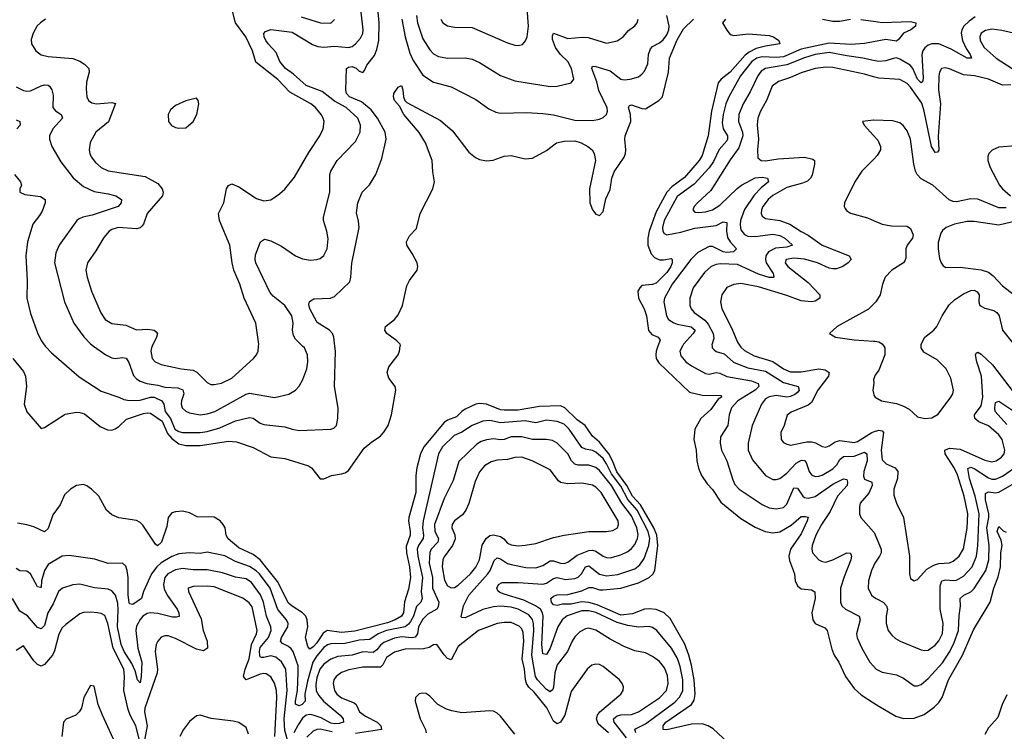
# Model space of a CAD drawing. Header units: inches. Extents: x 1694797 to 1849917, y 907313 to 1017959.
# Tile 515 of 656: x 1755169 to 1760740, y 1007819 to 1011847. Entities that reach past the tile are written whole.
import ezdxf

# ---------------------------------------------------------------- set-up
doc = ezdxf.new("R2010")
doc.units = ezdxf.units.IN
doc.header["$MEASUREMENT"] = 0
for name, color, linetype in [('B7050', 7, 'Continuous'), ('B7051', 7, 'Continuous'), ('B7060', 7, 'Continuous'), ('B7061', 7, 'Continuous')]:
    doc.layers.add(name, color=color, linetype=linetype)

msp = doc.modelspace()

# ---------------------------------------------------------------- linework, layer by layer
at = {"layer": 'B7050', "color": 5}
for points, elevation in [([(1755130.9, 1009930), (1755190, 1009855.8), (1755202, 1009830), (1755207.1, 1009770), (1755194.3, 1009670), (1755210, 1009627.9), (1755290, 1009532.4), (1755310, 1009538), (1755426.7, 1009613.4), (1755490, 1009625.5), (1755510, 1009624.6), (1755536.4, 1009616.4), (1755624, 1009544), (1755666.5, 1009526.5), (1755690, 1009524.6), (1755710, 1009530.9), (1755730, 1009543.9), (1755774, 1009586), (1755870, 1009617.2), (1755890, 1009621.8), (1755910, 1009619.3), (1755974.9, 1009574.9), (1756004.8, 1009504.8), (1756030, 1009476.7), (1756070, 1009446.6), (1756110, 1009437.8), (1756190, 1009437.5), (1756350, 1009460.6), (1756396.8, 1009456.8), (1756490, 1009425.7), (1756590, 1009372.6), (1756670, 1009363.7), (1756802.4, 1009322.4), (1756820.4, 1009310), (1756870, 1009248.2), (1756890, 1009248.9), (1756933.4, 1009266.6), (1756990, 1009276.8), (1757010, 1009283), (1757030, 1009296.1), (1757118.9, 1009421.1), (1757162, 1009458), (1757210, 1009489.6), (1757230, 1009511.8), (1757254, 1009550), (1757272.6, 1009610), (1757296.8, 1009750), (1757293.8, 1009770), (1757258.1, 1009818.1), (1757248, 1009850), (1757258.3, 1009881.7), (1757309.8, 1009950), (1757319.1, 1009970), (1757322.9, 1010000)], 620), ([(1755313.7, 1010000), (1755316.3, 1009996.3), (1755350, 1009960.5), (1755462.5, 1009862.5), (1755506.2, 1009826.2), (1755630, 1009743.6), (1755730, 1009711.4), (1755757.9, 1009697.9), (1755790, 1009690.8), (1755850, 1009693.7), (1755910, 1009710.1), (1755930, 1009709.7), (1755973.4, 1009690), (1755984.6, 1009670), (1755992.4, 1009630), (1756023.1, 1009590), (1756047.5, 1009530), (1756070, 1009515.3), (1756090, 1009510.6), (1756190, 1009510.1), (1756230, 1009515.2), (1756302.2, 1009537.8), (1756390, 1009575.8), (1756470, 1009595.1), (1756490, 1009591.7), (1756530, 1009563.8), (1756550, 1009555.4), (1756670, 1009542.5), (1756710.9, 1009529.1), (1756750, 1009522.6), (1756930, 1009528.8), (1756945.8, 1009534.2), (1756960.9, 1009550), (1756969.6, 1009590), (1756971.2, 1009648.8), (1756949.8, 1009770), (1756955.4, 1009970), (1756952.1, 1010000)], 640), ([(1755587.2, 1010000), (1755656.5, 1009950), (1755690, 1009933), (1755710, 1009929.3), (1755750, 1009934.7), (1755772.1, 1009932.1), (1755787.3, 1009907.3), (1755812.9, 1009832.9), (1755830, 1009813.4), (1755850, 1009800.8), (1755888, 1009788), (1755950, 1009779.2), (1755990, 1009767.5), (1756063.7, 1009763.7), (1756092.8, 1009752.8), (1756097.4, 1009730), (1756084.1, 1009690), (1756082.7, 1009670), (1756089.3, 1009650), (1756110, 1009631.1), (1756130, 1009622), (1756190, 1009611.4), (1756230, 1009615.4), (1756273.7, 1009630), (1756450, 1009726.9), (1756470, 1009733.5), (1756610, 1009708.5), (1756692.7, 1009727.3), (1756729.7, 1009750), (1756750, 1009773.1), (1756770.7, 1009810), (1756793.3, 1009870), (1756799.3, 1009910), (1756797.2, 1009950), (1756779.8, 1009990), (1756769.5, 1010000)], 660), ([(1755919.2, 1010000), (1755914.3, 1009990), (1755912, 1009970), (1755919, 1009930), (1755935.8, 1009910), (1755970, 1009894.7), (1756082.8, 1009870), (1756150, 1009863.5), (1756172.2, 1009852.2), (1756230, 1009792.6), (1756250, 1009782.4), (1756270, 1009781.6), (1756311.8, 1009790), (1756370, 1009818.8), (1756491.6, 1009928.4), (1756509.7, 1009950), (1756518.5, 1009970), (1756520.7, 1010000)], 680), ([(1758780.8, 1010000), (1758770.1, 1009970), (1758768.1, 1009950), (1758771.3, 1009930), (1758785.4, 1009905.4), (1758959.4, 1009739.4), (1759030, 1009721.9), (1759139.1, 1009719.1), (1759140.7, 1009710), (1759121.2, 1009698.8), (1759079, 1009641), (1759024.1, 1009590), (1758988.7, 1009530), (1758983.7, 1009470), (1758996.4, 1009410), (1759000.5, 1009350), (1759009.4, 1009309.4), (1759026.9, 1009266.9), (1759059.2, 1009219.2), (1759090, 1009188.1), (1759136.9, 1009116.9), (1759250, 1009023.5), (1759330, 1008974.8), (1759386.4, 1008950), (1759430, 1008943.1), (1759470, 1008948.6), (1759533.8, 1008986.2), (1759590, 1009034.8), (1759615.9, 1009035.9), (1759631, 1009031), (1759625.4, 1009010), (1759590, 1008936.2), (1759530.1, 1008850), (1759521.4, 1008810), (1759525.2, 1008785.2), (1759553.2, 1008710), (1759557.5, 1008670), (1759570, 1008642.6), (1759590, 1008624.7), (1759650, 1008620.8), (1759669, 1008609), (1759670.8, 1008570), (1759650.9, 1008490), (1759656.6, 1008450), (1759670, 1008429.3), (1759725.1, 1008405.1), (1759738.2, 1008390), (1759764.7, 1008284.7), (1759777.8, 1008250), (1759803.8, 1008210), (1759842.3, 1008130), (1759890, 1008062.2), (1759930, 1008026.2), (1760000, 1007981.1)], 620), ([(1758919.4, 1010000), (1758904.8, 1009970), (1758910, 1009944.2), (1758938.2, 1009910), (1758970, 1009887.5), (1759050, 1009843.7), (1759070, 1009841.1), (1759110, 1009850.7), (1759130, 1009846.9), (1759170, 1009827.3), (1759310, 1009802.4), (1759347.2, 1009787.2), (1759351, 1009770), (1759330.8, 1009750), (1759231.8, 1009690), (1759197, 1009650), (1759183, 1009610), (1759176.1, 1009550), (1759133.8, 1009486.2), (1759131.8, 1009450), (1759140.5, 1009410), (1759170.1, 1009350.1), (1759203.3, 1009243.3), (1759216.2, 1009216.2), (1759240.9, 1009190), (1759370, 1009102.9), (1759410, 1009084.3), (1759450, 1009078.3), (1759490, 1009086.3), (1759510, 1009104.7), (1759550, 1009196.5), (1759570, 1009194.7), (1759599.5, 1009150), (1759610, 1009141.7), (1759630, 1009137.9), (1759670, 1009148.8), (1759770, 1009218.9), (1759830, 1009247.8), (1759850, 1009244.4), (1759853.9, 1009230), (1759850.8, 1009210), (1759796.5, 1009150), (1759755.8, 1009064.2), (1759706.4, 1008990), (1759673.5, 1008930), (1759653.9, 1008870), (1759650.9, 1008850), (1759654.3, 1008830), (1759691.3, 1008790), (1759710, 1008779.5), (1759730, 1008775.6), (1759770, 1008789), (1759849.6, 1008830), (1759870, 1008827.7), (1759875.4, 1008810), (1759872.2, 1008790), (1759834, 1008694), (1759814, 1008630), (1759812.9, 1008550), (1759821.2, 1008530), (1759842.3, 1008510), (1759919.6, 1008470), (1759925.4, 1008450), (1759903.2, 1008370), (1759907.7, 1008347.7), (1759933.6, 1008290), (1759978.6, 1008210), (1760000, 1008187)], 640), ([(1759086.8, 1010000), (1759088.1, 1009990), (1759098, 1009978), (1759109.6, 1009969.6), (1759155.4, 1009955.4), (1759208.9, 1009908.9), (1759230, 1009898.3), (1759290, 1009876.3), (1759390, 1009857.3), (1759490, 1009793.8), (1759574, 1009770), (1759579.7, 1009750), (1759570, 1009737.2), (1759555.3, 1009724.7), (1759530, 1009713.7), (1759510, 1009711.4), (1759450, 1009719), (1759410, 1009711.7), (1759390, 1009700.5), (1759365.6, 1009670), (1759312.9, 1009550), (1759290.2, 1009450), (1759291.9, 1009410), (1759315.7, 1009355.7), (1759390, 1009266.2), (1759430, 1009245.2), (1759450, 1009243.5), (1759470, 1009249.3), (1759510, 1009279.8), (1759562.3, 1009337.7), (1759593.1, 1009353.1), (1759610, 1009351.9), (1759619.9, 1009339.9), (1759636.8, 1009290), (1759650, 1009270.2), (1759670, 1009261.7), (1759690, 1009262.4), (1759710, 1009269), (1759770, 1009304), (1759792.9, 1009327.1), (1759810, 1009357.1), (1759830, 1009374.8), (1759890, 1009375.9), (1759950, 1009398.3), (1759963.2, 1009390), (1759963.8, 1009350), (1759946.2, 1009290), (1759944, 1009264), (1759950, 1009247), (1759990.1, 1009230.1), (1759992.3, 1009210), (1759973.5, 1009166.5), (1759925.2, 1009110), (1759920.3, 1009090), (1759920.4, 1009050), (1759929, 1009029), (1760000, 1008948.9)], 660), ([(1759245, 1010000), (1759250, 1009992.7), (1759270, 1009975.1), (1759324.8, 1009944.8), (1759430, 1009912.8), (1759490, 1009871), (1759530, 1009853.8), (1759590, 1009854.1), (1759690, 1009871), (1759725.8, 1009865.8), (1759749.4, 1009850), (1759745.2, 1009830), (1759685.5, 1009750), (1759650, 1009680.5), (1759630, 1009664.8), (1759534, 1009626), (1759511.5, 1009608.5), (1759494.2, 1009550), (1759476.2, 1009510), (1759478.3, 1009470), (1759490, 1009454), (1759510, 1009443.6), (1759530, 1009439.7), (1759622.8, 1009457.2), (1759650, 1009458), (1759672.2, 1009452.2), (1759710, 1009430.8), (1759730, 1009427.2), (1759750, 1009435), (1759782.4, 1009457.6), (1759810, 1009464.8), (1759890, 1009454.8), (1759910, 1009459.2), (1759990, 1009510.8), (1760000, 1009514.2)], 680), ([(1760000, 1009776.3), (1759995.5, 1009750), (1760000, 1009732.3)], 720), ([(1759175.2, 1007755.2), (1759092.8, 1007832.8), (1759063.9, 1007850), (1759030, 1007860.8), (1758970, 1007859.7), (1758830, 1007827.9), (1758809.8, 1007830), (1758809.3, 1007850), (1758825.4, 1007870), (1758970.4, 1007970), (1758985.5, 1007994.5), (1758990.3, 1008029.7), (1758984.9, 1008110), (1758970, 1008192.8), (1758955.6, 1008250), (1758933.1, 1008313.1), (1758850, 1008457.5), (1758816.5, 1008490), (1758770, 1008508.2), (1758730, 1008512.9), (1758703.5, 1008510), (1758636.1, 1008483.9), (1758570, 1008477.4), (1758435.9, 1008535.9), (1758390, 1008548.4), (1758348.8, 1008551.2), (1758290, 1008539.3), (1758241, 1008539), (1758210, 1008532), (1758190, 1008535.5), (1758177.8, 1008550), (1758174.4, 1008570), (1758190, 1008584.3), (1758210, 1008592), (1758270, 1008593.1), (1758350, 1008614.2), (1758390, 1008633.4), (1758410, 1008633.3), (1758450, 1008620.1), (1758470, 1008619.3), (1758570, 1008630.1), (1758670, 1008658.8), (1758730.9, 1008689.1), (1758752, 1008708), (1758762.3, 1008730), (1758780.8, 1008870), (1758774, 1008930), (1758757.8, 1008970), (1758681.4, 1009101.4), (1758637.1, 1009150), (1758604.7, 1009210), (1758548, 1009288), (1758524, 1009350), (1758502, 1009390), (1758450, 1009455), (1758410.4, 1009490), (1758367.9, 1009550), (1758322.8, 1009582.8), (1758254.3, 1009650), (1758230, 1009662.1), (1758110, 1009656.9), (1757990, 1009636.9), (1757910, 1009636.7), (1757890, 1009639.7), (1757810, 1009671.7), (1757770, 1009674.8), (1757750, 1009670.3), (1757690, 1009642.5), (1757670.7, 1009629.3), (1757641.2, 1009598.8), (1757590, 1009579.8), (1757570, 1009567.5), (1757455.9, 1009430), (1757436.8, 1009390), (1757416.3, 1009310), (1757410, 1009268), (1757410.5, 1009170), (1757371, 1009029), (1757369.1, 1009010), (1757379, 1008950), (1757377.9, 1008930), (1757355.5, 1008864.5), (1757358.1, 1008830), (1757375.3, 1008750), (1757380.1, 1008690), (1757370, 1008623), (1757347.3, 1008552.7), (1757340.1, 1008490), (1757330, 1008471.3), (1757293, 1008450), (1757250, 1008434), (1757066, 1008386), (1756990, 1008378.6), (1756909.8, 1008390.2), (1756885.5, 1008374.5), (1756850, 1008319.7), (1756830, 1008296.4), (1756810, 1008283.2), (1756798.9, 1008298.9), (1756786.6, 1008350), (1756799.3, 1008410), (1756795.4, 1008450), (1756787.3, 1008470), (1756769.2, 1008490), (1756710, 1008526.9), (1756690, 1008545), (1756627.7, 1008667.7), (1756530, 1008789.5), (1756490, 1008820.3), (1756410, 1008857.3), (1756347.9, 1008907.9), (1756337, 1008930), (1756331.7, 1008970), (1756320.3, 1008990), (1756303.1, 1009010), (1756270, 1009030.5), (1756173.6, 1009033.6), (1756130, 1009056.5), (1756090, 1009065.7), (1756050, 1009062.3), (1756030, 1009055), (1756009.1, 1009030), (1756001, 1008979), (1755971.8, 1008890), (1755948.4, 1008868.4), (1755937.7, 1008877.7), (1755866.5, 1008986.5), (1755850, 1009001.8), (1755830, 1009011.9), (1755730, 1009027.1), (1755690, 1009043.5), (1755660.3, 1009070), (1755617.3, 1009150), (1755575.6, 1009190), (1755550, 1009207.9), (1755530, 1009215.3), (1755490.7, 1009210.7), (1755457, 1009190), (1755423, 1009157), (1755398.7, 1009101.3), (1755355.8, 1009044.2), (1755330, 1008968), (1755310, 1008948.4), (1755250, 1008975.7), (1755210, 1008988.6), (1755157.7, 1008997.7)], 620), ([(1758654.7, 1007810), (1758649.2, 1007830.8), (1758710, 1007860.7), (1758875.4, 1007984.6), (1758905.1, 1008014.9), (1758920.7, 1008050), (1758921, 1008110), (1758905.7, 1008185.7), (1758891.1, 1008231.1), (1758858, 1008290), (1758774.8, 1008390), (1758750, 1008406.3), (1758730, 1008411.7), (1758670, 1008408.6), (1758610, 1008418.5), (1758550, 1008435.1), (1758430, 1008492.2), (1758390, 1008501.3), (1758350, 1008500.8), (1758267.2, 1008472.8), (1758237.7, 1008450), (1758214.2, 1008410), (1758170, 1008289.8), (1758150, 1008254.7), (1758130, 1008257.4), (1758122.7, 1008310), (1758131.1, 1008470), (1758127.1, 1008490), (1758115.8, 1008510), (1758088, 1008530), (1758021.4, 1008561.4), (1757910, 1008596.3), (1757885.6, 1008605.6), (1757875, 1008615), (1757869, 1008630), (1757877.7, 1008650), (1757898.7, 1008661.3), (1757990, 1008660.8), (1758128.7, 1008651.3), (1758150, 1008656.8), (1758190, 1008684.8), (1758210, 1008689.1), (1758257.8, 1008677.8), (1758310, 1008683.9), (1758330, 1008692.5), (1758347.5, 1008710), (1758370, 1008749.3), (1758390, 1008756.2), (1758450, 1008708.7), (1758490, 1008698.5), (1758552.9, 1008707.1), (1758650, 1008739.6), (1758678.5, 1008761.5), (1758702.2, 1008797.8), (1758729.3, 1008870), (1758734.8, 1008910), (1758726, 1008950), (1758662, 1009070), (1758610.8, 1009130.8), (1758570, 1009207.2), (1758517.1, 1009277.1), (1758490, 1009334), (1758470, 1009363.5), (1758430, 1009398.4), (1758410, 1009407.9), (1758370, 1009415.9), (1758350, 1009426.2), (1758277.9, 1009530), (1758250, 1009557.8), (1758210, 1009572.6), (1758150, 1009580.4), (1758090, 1009565), (1758030, 1009575.6), (1757890, 1009564.7), (1757830, 1009578.1), (1757790, 1009574.6), (1757730, 1009551), (1757670, 1009512.8), (1757626.8, 1009493.2), (1757562.4, 1009430), (1757539.6, 1009390), (1757451.5, 1009010), (1757447.4, 1008970), (1757454.1, 1008930), (1757452.5, 1008910), (1757424.9, 1008870), (1757418.7, 1008850), (1757421.9, 1008810), (1757448.6, 1008690), (1757440.6, 1008610), (1757446.5, 1008570), (1757438.8, 1008550), (1757414.8, 1008525.2), (1757396.6, 1008470), (1757379.7, 1008440.3), (1757370, 1008425.4), (1757350, 1008410.3), (1757244.2, 1008390), (1757196.8, 1008370), (1757150, 1008338.7), (1757090, 1008335.3), (1757010, 1008315.5), (1756930, 1008315.1), (1756910, 1008309.1), (1756890, 1008293.8), (1756850, 1008245.8), (1756827.7, 1008210), (1756797, 1008103), (1756783.3, 1008030), (1756784.8, 1007990), (1756767.7, 1007970), (1756750, 1007962.9), (1756730, 1007973.2), (1756728.8, 1007990), (1756740.9, 1008050), (1756745.7, 1008150), (1756743.9, 1008190), (1756736.3, 1008216.3), (1756716.4, 1008270), (1756705.8, 1008285.8), (1756690, 1008298.6), (1756655.3, 1008315.3), (1756645.3, 1008330), (1756650.9, 1008350), (1756686.4, 1008410), (1756687.9, 1008430), (1756678.5, 1008450), (1756629.2, 1008509.2), (1756586.4, 1008630), (1756526.6, 1008710), (1756507.7, 1008727.7), (1756470, 1008751.8), (1756390, 1008780.7), (1756330, 1008811.8), (1756230, 1008832.6), (1756190, 1008825.7), (1756128.7, 1008828.7), (1756070, 1008822.9), (1756030, 1008808.5), (1755970, 1008772.8), (1755945.3, 1008750), (1755915.9, 1008710), (1755868.9, 1008610), (1755859.2, 1008570), (1755810, 1008536.8), (1755790, 1008540.5), (1755787.9, 1008548), (1755783.4, 1008590), (1755783.4, 1008690), (1755778, 1008730), (1755770, 1008753.6), (1755750, 1008771.1), (1755670, 1008769.8), (1755594.1, 1008794.1), (1755450, 1008814.4), (1755410.2, 1008809.8), (1755330, 1008763.1), (1755310, 1008729.7), (1755292.3, 1008670), (1755290, 1008634), (1755286, 1008634), (1755270, 1008637.6), (1755230, 1008711.1), (1755210, 1008726.3), (1755170, 1008727.2), (1755150, 1008740.4)], 640), ([(1758601.9, 1007781.9), (1758533.4, 1007870), (1758529.9, 1007890), (1758550, 1007906.6), (1758570, 1007912.8), (1758630, 1007914.3), (1758670, 1007928.6), (1758790, 1008009.1), (1758828.1, 1008050), (1758839.2, 1008090), (1758835.4, 1008135.4), (1758818.5, 1008178.5), (1758790, 1008213.7), (1758750, 1008242.3), (1758710, 1008262.5), (1758650, 1008274.6), (1758590, 1008298.6), (1758510, 1008340.6), (1758430, 1008391.3), (1758390, 1008402.6), (1758370, 1008399.4), (1758338, 1008382), (1758310, 1008354.7), (1758294.5, 1008330), (1758268.8, 1008270), (1758210, 1008194.8), (1758196.2, 1008150), (1758190, 1008069.5), (1758185.1, 1008054.9), (1758170, 1008042.2), (1758150, 1008056.1), (1758099.9, 1008110), (1758087.4, 1008130), (1758066.6, 1008250), (1758077.7, 1008390), (1758076.4, 1008430), (1758070, 1008452.1), (1758050, 1008477.8), (1757990, 1008511.3), (1757950, 1008522.2), (1757890, 1008528.4), (1757850, 1008524.2), (1757790, 1008508.7), (1757690, 1008460.7), (1757670, 1008462.9), (1757667.7, 1008467.7), (1757679.9, 1008530), (1757709.9, 1008590), (1757818.7, 1008710), (1757832, 1008730), (1757853.9, 1008786.1), (1757870, 1008801.8), (1757890, 1008795.7), (1757929.7, 1008769.7), (1757950, 1008762.8), (1758033.9, 1008746.1), (1758090, 1008745.1), (1758130, 1008758.1), (1758170, 1008783.3), (1758190, 1008785), (1758230, 1008770.1), (1758250.8, 1008769.2), (1758270, 1008776.3), (1758324.2, 1008815.8), (1758390, 1008842.2), (1758410, 1008845), (1758430, 1008839.2), (1758470, 1008810.8), (1758490, 1008802.8), (1758510, 1008801.1), (1758570, 1008817.6), (1758610, 1008837.7), (1758630, 1008853.2), (1758650, 1008877.1), (1758665.6, 1008910), (1758667.7, 1008932.3), (1758660.8, 1008970), (1758630, 1009038.8), (1758575.7, 1009110), (1758518.1, 1009210), (1758450, 1009294.5), (1758430, 1009311.8), (1758390, 1009325.4), (1758330, 1009325.5), (1758310, 1009332.1), (1758290.8, 1009350.8), (1758269.9, 1009390), (1758210, 1009449.8), (1758184.4, 1009464.4), (1758150.4, 1009470.4), (1758070, 1009470.9), (1758010, 1009486.4), (1757950, 1009486.4), (1757910, 1009470.4), (1757890, 1009468.1), (1757850, 1009474.6), (1757810, 1009469.9), (1757780.6, 1009459.4), (1757756.2, 1009443.8), (1757654.6, 1009345.4), (1757621.6, 1009238.4), (1757570, 1009136.8), (1757515.3, 1008990), (1757517.2, 1008950), (1757538.6, 1008910), (1757534.6, 1008890), (1757497.4, 1008850), (1757489.2, 1008830.8), (1757486.5, 1008770), (1757504.4, 1008690), (1757505.6, 1008630), (1757540.3, 1008550), (1757537.2, 1008522.8), (1757528.8, 1008510), (1757477.8, 1008482.2), (1757450, 1008454.7), (1757426.6, 1008410), (1757420.5, 1008370), (1757407.7, 1008352.3), (1757390, 1008349), (1757330, 1008353.9), (1757290, 1008346), (1757230, 1008322.6), (1757210, 1008306.4), (1757190, 1008279.4), (1757170, 1008265.3), (1757110, 1008268.6), (1757050, 1008250.7), (1756970, 1008242.3), (1756930, 1008227), (1756890, 1008198.7), (1756867.7, 1008170), (1756850, 1008121), (1756843.9, 1008083.9), (1756847.6, 1008047.6), (1756861.1, 1008021.1), (1756888.7, 1007990), (1756982.6, 1007910), (1756999.5, 1007890), (1757001.3, 1007870), (1756977.6, 1007862.4), (1756950, 1007860.5), (1756930, 1007865.5), (1756874.7, 1007894.7), (1756830, 1007911.3), (1756810, 1007914.9), (1756790, 1007911.4), (1756770, 1007892.9), (1756744.4, 1007855.6), (1756719.9, 1007810)], 660), ([(1756690.3, 1007749.7), (1756670, 1007823.7), (1756666.4, 1007890), (1756683.3, 1008050), (1756675.2, 1008170), (1756650, 1008213.3), (1756619.2, 1008239.2), (1756590, 1008247.1), (1756550, 1008236.2), (1756536.9, 1008236.9), (1756530, 1008239.8), (1756527.3, 1008247.3), (1756525.4, 1008270), (1756530, 1008294.1), (1756577.8, 1008350), (1756592.9, 1008390), (1756590.8, 1008410), (1756565.8, 1008470), (1756549.6, 1008550), (1756530.9, 1008590.9), (1756481.2, 1008661.2), (1756450, 1008682.8), (1756390, 1008691.9), (1756316.5, 1008716.4), (1756230, 1008732.9), (1756150, 1008733.7), (1756090, 1008740.5), (1756050, 1008733.3), (1756007.8, 1008710), (1755990.8, 1008689.2), (1755982.7, 1008650), (1755986.4, 1008626.4), (1756003.1, 1008590), (1756060.8, 1008510), (1756069.3, 1008490), (1756070.8, 1008469.2), (1756055.7, 1008464.3), (1756034.5, 1008465.5), (1755950, 1008486.8), (1755908.2, 1008490), (1755890, 1008485.3), (1755865.5, 1008470), (1755850, 1008452.2), (1755830, 1008414.2), (1755826, 1008390), (1755838.1, 1008290), (1755860.8, 1008210), (1755856.6, 1008130), (1755850, 1008093.6), (1755836.3, 1008110), (1755821.8, 1008161.8), (1755803.2, 1008203.2), (1755760.2, 1008270), (1755742.8, 1008310), (1755722.6, 1008410), (1755726.9, 1008506.9), (1755723.9, 1008543.9), (1755710.6, 1008590.6), (1755690, 1008614.2), (1755670, 1008624.5), (1755591.9, 1008631.9), (1755510, 1008652.3), (1755470, 1008649), (1755411.5, 1008628.5), (1755389.4, 1008610), (1755358.7, 1008541.3), (1755329.2, 1008490), (1755310, 1008417.2), (1755290, 1008399.8), (1755270, 1008407.5), (1755213.2, 1008473.2), (1755170, 1008498.7), (1755128.7, 1008570)], 660), ([(1760000, 1008753.2), (1759989.3, 1008730), (1759971, 1008670), (1759970.2, 1008630), (1759989.2, 1008589.2), (1760000, 1008581.1)], 660), ([(1756612.1, 1007790), (1756625, 1008010), (1756621.9, 1008050), (1756610, 1008090.9), (1756590, 1008127.2), (1756564.5, 1008144.5), (1756550, 1008146.6), (1756530, 1008141.8), (1756451.2, 1008111.2), (1756435.8, 1008130), (1756445.4, 1008170), (1756468.4, 1008230), (1756480.2, 1008310), (1756509.5, 1008370), (1756513.1, 1008390), (1756484.1, 1008524.1), (1756467.2, 1008547.2), (1756432, 1008572), (1756270, 1008637.2), (1756230, 1008641.6), (1756150, 1008638.9), (1756122.4, 1008630), (1756123.6, 1008610), (1756195.9, 1008455.9), (1756207.8, 1008390), (1756230.7, 1008330), (1756231, 1008290), (1756210, 1008275.5), (1756170, 1008283.2), (1756050, 1008344.5), (1756010, 1008359.4), (1755990, 1008359.3), (1755970, 1008352.2), (1755950.2, 1008329.8), (1755942, 1008310), (1755936.1, 1008270), (1755948.4, 1008170), (1755946.6, 1008150), (1755877.2, 1007950), (1755875.7, 1007930), (1755889.6, 1007850), (1755870, 1007739.5)], 680), ([(1755850, 1007754.7), (1755826, 1007850), (1755793.8, 1007910), (1755782.3, 1007942.3), (1755759.2, 1008050), (1755763.1, 1008130), (1755757.5, 1008170), (1755697.5, 1008290), (1755668.5, 1008428.5), (1755650, 1008474.6), (1755630, 1008485.9), (1755610, 1008489.9), (1755570, 1008493.9), (1755530, 1008491.6), (1755510, 1008483.5), (1755430, 1008423.8), (1755410, 1008404.2), (1755390.9, 1008369.1), (1755365.9, 1008274.1), (1755354.4, 1008250), (1755310, 1008196.4), (1755290, 1008187.4), (1755270, 1008197.2), (1755250, 1008218.5), (1755190, 1008302.6), (1755150, 1008276.9)], 680), ([(1758499.9, 1007810), (1758441.4, 1007861.4), (1758432, 1007890), (1758437.7, 1007910), (1758451.5, 1007928.5), (1758569.6, 1008030), (1758584.2, 1008050), (1758585.6, 1008070), (1758578.7, 1008090), (1758562.4, 1008110), (1758470, 1008186), (1758450, 1008196.4), (1758430, 1008198.7), (1758407.3, 1008192.7), (1758380.9, 1008170), (1758290, 1008043.6), (1758252.8, 1007910), (1758230, 1007871.5), (1758210, 1007860.6), (1758190, 1007876.5), (1758151.1, 1007951.1), (1758081, 1008041), (1758049.3, 1008069.3), (1758036.6, 1008090), (1758030.8, 1008110), (1758026.3, 1008170), (1758012.9, 1008230), (1758022.2, 1008330), (1758017.8, 1008377.8), (1758010, 1008398.6), (1757994.8, 1008414.8), (1757950, 1008435.2), (1757910, 1008435.8), (1757871.1, 1008428.9), (1757765.2, 1008390), (1757650, 1008299.2), (1757610, 1008223.1), (1757590, 1008231.6), (1757570, 1008251.5), (1757530, 1008309.7), (1757510, 1008307.8), (1757486, 1008294), (1757454.2, 1008285.9), (1757350, 1008283.8), (1757290, 1008267), (1757244, 1008236), (1757223.9, 1008196.1), (1757210, 1008182.4), (1757110, 1008183.1), (1757032.2, 1008167.8), (1756990, 1008152.7), (1756959.7, 1008130), (1756947.5, 1008110), (1756942.1, 1008090), (1756950, 1008050.4), (1756964.2, 1008030), (1756990, 1008007.8), (1757060.8, 1007980.8), (1757072.8, 1007970), (1757092.4, 1007930), (1757125, 1007905), (1757190.9, 1007870), (1757211.9, 1007850), (1757217, 1007830), (1757070, 1007807.2)], 680), ([(1755710, 1007754.7), (1755637, 1007910), (1755614, 1007970), (1755590, 1008074), (1755570, 1008079), (1755532, 1008010), (1755518.5, 1007950), (1755505.5, 1007930), (1755487.2, 1007910), (1755432.8, 1007887.2), (1755417.7, 1007870), (1755407.3, 1007790)], 720), ([(1757970, 1007802), (1757890, 1007905.4), (1757870, 1007922.2), (1757850, 1007932.2), (1757830, 1007934.5), (1757670, 1007924.3), (1757614.7, 1007934.7), (1757584.6, 1007944.6), (1757535.8, 1007970), (1757490, 1008018.9), (1757470, 1008033.1), (1757450, 1008035.6), (1757430, 1008031.1), (1757408.9, 1008010), (1757406, 1007990), (1757435.2, 1007890), (1757466.2, 1007830), (1757469.4, 1007810)], 720), ([(1756463, 1007803), (1756450, 1007841.6), (1756410, 1007868.2), (1756377, 1007877), (1756251.7, 1007891.7), (1756190, 1007911.2), (1756170, 1007906.6), (1756130, 1007874.3), (1756095.6, 1007830), (1756074.4, 1007790)], 720), ([(1756936.7, 1007816.7), (1756870, 1007831.9), (1756850, 1007829.9), (1756830, 1007820.5), (1756794.6, 1007785.4)], 680)]:
    msp.add_lwpolyline(points, dxfattribs=dict(at, elevation=elevation))
at = {"layer": 'B7050', "color": 5, "elevation": 680}
msp.add_lwpolyline([(1758011, 1009371), (1757970, 1009369.2), (1757930, 1009357.3), (1757870, 1009353), (1757836, 1009344), (1757798.5, 1009321.5), (1757771.5, 1009288.5), (1757746.9, 1009233.1), (1757710, 1009109.5), (1757693.2, 1009070), (1757674.9, 1009045.1), (1757630, 1009009.7), (1757615.8, 1008990), (1757614.2, 1008970), (1757632.1, 1008932.1), (1757632.9, 1008907.1), (1757618.9, 1008870), (1757570, 1008807.1), (1757563.4, 1008790), (1757560.3, 1008750), (1757573.7, 1008673.7), (1757590, 1008642.7), (1757610, 1008631.8), (1757630, 1008633.7), (1757650, 1008645.5), (1757719.9, 1008710), (1757750, 1008748.6), (1757769.9, 1008790), (1757786.4, 1008873.6), (1757809.2, 1008910.8), (1757830, 1008926.8), (1757850, 1008930.6), (1757890, 1008922), (1757909.3, 1008909.3), (1757930, 1008884.3), (1757950, 1008873.7), (1757990, 1008869.5), (1758030, 1008872.8), (1758090, 1008882.4), (1758190, 1008915.9), (1758250, 1008929.4), (1758390, 1008950.1), (1758490, 1008950.2), (1758524.8, 1008955.2), (1758550.8, 1008970), (1758557.3, 1008990), (1758554.5, 1009010), (1758459.6, 1009170), (1758430, 1009201.5), (1758410, 1009212.3), (1758350, 1009224.1), (1758270, 1009220.5), (1758230, 1009228.2), (1758217.6, 1009237.6), (1758170, 1009298.4), (1758069.6, 1009350)], close=True, dxfattribs=at)
at = {"layer": 'B7051', "color": 5}
for points, elevation in [([(1756520.7, 1010000), (1756521.4, 1010010), (1756506, 1010130), (1756439.7, 1010270), (1756415.5, 1010350), (1756381.6, 1010430), (1756371.7, 1010470), (1756358.3, 1010570), (1756299.4, 1010710), (1756293.8, 1010750), (1756324.1, 1010810), (1756339.8, 1010890), (1756350, 1010908.2), (1756370, 1010918), (1756410, 1010901.3), (1756510, 1010835.8), (1756550, 1010820.9), (1756590, 1010827.2), (1756639.2, 1010860.8), (1756670, 1010888.7), (1756724, 1010956), (1756805.1, 1011094.9), (1756867.8, 1011190), (1756886.4, 1011230), (1756892, 1011270), (1756886.4, 1011290), (1756875.8, 1011310), (1756842.4, 1011350), (1756816.4, 1011370), (1756697.6, 1011437.6), (1756630, 1011508.2), (1756506, 1011606), (1756486.7, 1011670), (1756448.9, 1011750), (1756390.4, 1011830), (1756369.9, 1011910)], 680), ([(1756769.5, 1010000), (1756730, 1010038.5), (1756718.7, 1010058.7), (1756713.7, 1010090), (1756717.4, 1010130), (1756708.1, 1010170), (1756669.9, 1010230), (1756602.6, 1010282.6), (1756584.9, 1010304.9), (1756505.3, 1010470), (1756501.4, 1010490), (1756504.2, 1010515.8), (1756531, 1010589), (1756555.1, 1010604.9), (1756590, 1010595.8), (1756650, 1010566), (1756730, 1010510.2), (1756770, 1010493.4), (1756813.7, 1010486.3), (1756850, 1010488.8), (1756870, 1010495.3), (1756890, 1010512.7), (1756908.5, 1010550), (1756914.1, 1010605.9), (1756907.6, 1010650), (1756888.7, 1010710), (1756887.8, 1010730), (1756924.4, 1010870), (1756924.6, 1010970), (1756928.9, 1010990), (1756965.3, 1011050), (1757070, 1011157.6), (1757095.7, 1011210), (1757098, 1011250), (1757082.2, 1011290), (1757016.3, 1011350), (1756950, 1011385.6), (1756880.4, 1011440.4), (1756790, 1011475.3), (1756717.9, 1011537.9), (1756673.6, 1011570), (1756640.2, 1011610), (1756621.2, 1011661.2), (1756574.5, 1011710), (1756561.7, 1011730), (1756552.9, 1011750), (1756551.2, 1011768.8), (1756559.7, 1011780.3), (1756590, 1011792.2), (1756710, 1011776.2), (1756826.8, 1011706.8), (1756856, 1011696), (1756890, 1011691), (1756950, 1011696.6), (1757030, 1011689.3), (1757050, 1011696.2), (1757069.9, 1011710.1), (1757098.1, 1011741.9), (1757110, 1011768.4), (1757111.9, 1011790), (1757101.4, 1011890)], 660), ([(1756952.1, 1010000), (1756946.6, 1010050), (1756938.2, 1010070), (1756922.2, 1010090), (1756852.6, 1010132.6), (1756810.7, 1010210), (1756804.6, 1010235.4), (1756808.3, 1010251.7), (1756833.1, 1010266.9), (1756928.5, 1010271.5), (1756950, 1010281.1), (1757037.2, 1010362.8), (1757043.5, 1010390), (1757049.2, 1010469.2), (1757090.8, 1010670), (1757087, 1010707), (1757074.5, 1010754.5), (1757082.4, 1010810), (1757106.3, 1010870), (1757148.3, 1010911.7), (1757185.1, 1010970), (1757217.8, 1011062.2), (1757242, 1011170), (1757236.5, 1011210), (1757194.5, 1011290), (1757157.7, 1011337.7), (1757102.6, 1011382.6), (1757034.9, 1011410), (1757018.1, 1011430), (1757014.6, 1011450), (1757018.5, 1011570), (1757030, 1011579.2), (1757050, 1011582.2), (1757072.8, 1011572.8), (1757090, 1011556.5), (1757111.5, 1011548.5), (1757120.6, 1011559.4), (1757132.7, 1011590), (1757175.8, 1011644.2), (1757190, 1011677.8), (1757202, 1011730), (1757202.5, 1011830), (1757197, 1011890)], 640), ([(1757551.7, 1011850), (1757563.6, 1011830), (1757590, 1011811.7), (1757630, 1011804.7), (1757730, 1011803.8), (1757930, 1011715.6), (1757970, 1011703.2), (1757990, 1011700.3), (1758013.4, 1011706.6), (1758031.8, 1011728.2), (1758040.4, 1011750), (1758047.4, 1011810), (1758041, 1011910)], 680), ([(1755314.4, 1011850), (1755286.4, 1011830), (1755268.4, 1011811.6), (1755244.9, 1011770), (1755234.9, 1011734.9), (1755236.9, 1011710), (1755260.3, 1011670), (1755290, 1011649), (1755330, 1011638), (1755470, 1011626.8), (1755510, 1011611.7), (1755535.8, 1011595.8), (1755559.6, 1011570), (1755562.7, 1011550), (1755546.8, 1011493.2), (1755545, 1011455), (1755548.2, 1011410), (1755558, 1011390), (1755577.1, 1011377.1), (1755604.7, 1011370), (1755690, 1011379.2), (1755711.8, 1011371.8), (1755671.2, 1011268.8), (1755600.7, 1011210), (1755567.4, 1011152.6), (1755562.7, 1011110), (1755566.2, 1011090), (1755574.3, 1011070), (1755598.4, 1011038.4), (1755630.5, 1011010.5), (1755670, 1010992.5), (1755879.6, 1010959.6), (1755950, 1010920.2), (1755974.8, 1010890), (1755980.5, 1010870), (1755976.3, 1010850), (1755890.1, 1010749.9), (1755869.4, 1010690.6), (1755861, 1010679), (1755850, 1010669), (1755830, 1010663.4), (1755726, 1010670), (1755690, 1010660.3), (1755674.6, 1010650), (1755645, 1010615), (1755600.6, 1010539.4), (1755552.7, 1010470), (1755543.6, 1010430), (1755550.2, 1010390), (1755574.9, 1010310), (1755627.6, 1010187.6), (1755653.7, 1010150), (1755690, 1010128.1), (1755770, 1010118), (1755830, 1010091.1), (1755895, 1010095), (1755929.4, 1010089.4), (1755940.6, 1010080.6), (1755948, 1010070), (1755943.8, 1010050), (1755919.2, 1010000)], 680), ([(1756762.4, 1011862.4), (1756871.3, 1011830), (1756930, 1011828.1), (1756950, 1011847.3)], 680), ([(1757322.9, 1010000), (1757323.3, 1010003.3), (1757322.4, 1010010), (1757303, 1010030), (1757247.3, 1010070), (1757235.1, 1010090), (1757239.7, 1010110), (1757290, 1010150.2), (1757310, 1010176.5), (1757334.5, 1010230), (1757359.8, 1010340.2), (1757374.1, 1010370), (1757417.5, 1010430), (1757421.6, 1010450), (1757417.4, 1010470), (1757390, 1010523.6), (1757359.6, 1010570), (1757357.6, 1010590), (1757375.4, 1010624.6), (1757415.1, 1010664.9), (1757434.6, 1010750), (1757507.7, 1010890), (1757516.5, 1010930), (1757506.1, 1010986.1), (1757503.1, 1011050), (1757466.2, 1011150), (1757430, 1011208.2), (1757342.5, 1011310), (1757317.3, 1011357.3), (1757289.8, 1011390), (1757283.5, 1011410), (1757285.6, 1011430), (1757310, 1011466), (1757330, 1011475.5), (1757337.6, 1011450), (1757340.7, 1011410), (1757349.2, 1011389.2), (1757358.9, 1011378.9), (1757550, 1011276.1), (1757618.6, 1011218.6), (1757710, 1011098), (1757747.6, 1011067.6), (1757770, 1011055.6), (1757810, 1011048.4), (1757848.1, 1011051.9), (1757910, 1011073.7), (1757950, 1011078.7), (1758030, 1011060.3), (1758070, 1011064.2), (1758150, 1011106), (1758206.3, 1011150), (1758250, 1011160.1), (1758310, 1011160.8), (1758346.7, 1011150), (1758384.6, 1011130), (1758407.6, 1011110), (1758419.1, 1011090), (1758427.1, 1011050), (1758394, 1010890), (1758395.8, 1010810), (1758410.5, 1010770), (1758430, 1010745.5), (1758450, 1010739.1), (1758470, 1010760.7), (1758486.3, 1010833.7), (1758510, 1010886), (1758520.5, 1010950), (1758533.3, 1010986.7), (1758590, 1011069.4), (1758597.1, 1011090), (1758599.7, 1011110), (1758592.6, 1011170), (1758595.4, 1011190), (1758626.7, 1011270), (1758624.5, 1011310), (1758614, 1011350), (1758619.1, 1011360.9), (1758630, 1011365.2), (1758690, 1011345.1), (1758710, 1011342.8), (1758785.9, 1011390), (1758807, 1011410), (1758840.1, 1011550), (1758846.8, 1011630), (1758890, 1011733.4), (1758925.4, 1011794.6), (1758981.4, 1011850)], 620), ([(1757330.7, 1011850.7), (1757351, 1011751), (1757377, 1011657), (1757395.8, 1011615.8), (1757450, 1011532.3), (1757510, 1011494), (1757610, 1011466.3), (1757750, 1011396), (1757823.1, 1011343.1), (1757862.8, 1011322.8), (1757890, 1011318.5), (1758037.7, 1011322.3), (1758130, 1011316.8), (1758190, 1011307.8), (1758310, 1011278.3), (1758410, 1011277.3), (1758450, 1011284.6), (1758470, 1011293.7), (1758488.7, 1011311.3), (1758494.8, 1011330), (1758492.7, 1011347.3), (1758445.5, 1011445.5), (1758435.2, 1011495.2), (1758407.1, 1011570), (1758410, 1011584), (1758430, 1011582.7), (1758510, 1011556.8), (1758570, 1011511.1), (1758590, 1011507), (1758624, 1011510), (1758670, 1011524.2), (1758690, 1011538.4), (1758704.2, 1011555.8), (1758723.3, 1011596.7), (1758727.7, 1011650), (1758737.7, 1011682.3), (1758750, 1011696.3), (1758790, 1011716.3), (1758810, 1011732.6), (1758830, 1011762.2), (1758841.3, 1011790), (1758844.1, 1011810), (1758831.2, 1011870)], 640), ([(1757413.5, 1011870), (1757420.9, 1011830), (1757450, 1011739.5), (1757490, 1011675.6), (1757510, 1011653.2), (1757539.6, 1011639.6), (1757590, 1011629.5), (1757690, 1011631.1), (1757730, 1011623.2), (1757770, 1011604.1), (1757890, 1011531.5), (1757970, 1011500.3), (1758170, 1011469.2), (1758210, 1011470.3), (1758290, 1011490.4), (1758305.4, 1011510), (1758291.3, 1011570), (1758271.4, 1011610), (1758229.2, 1011649.2), (1758201.4, 1011690), (1758184.4, 1011735.6), (1758183.7, 1011756.3), (1758189.7, 1011770), (1758270, 1011741), (1758350, 1011747.6), (1758386, 1011746), (1758490, 1011713.6), (1758550, 1011727.6), (1758584.2, 1011750), (1758614.5, 1011785.5), (1758650, 1011812.9), (1758662.2, 1011830), (1758668.8, 1011850)], 660), ([(1759163.1, 1011850), (1759146, 1011830), (1759170, 1011787.2), (1759190, 1011762.8), (1759210, 1011757.7), (1759293.2, 1011766.8), (1759410, 1011757.6), (1759433.7, 1011750), (1759464.9, 1011730), (1759471, 1011710), (1759390, 1011697.8), (1759336, 1011684), (1759295.8, 1011664.2), (1759274.3, 1011645.7), (1759190, 1011549.9), (1759137.4, 1011510), (1759120.7, 1011490), (1759082.7, 1011330), (1759064, 1011190), (1759030, 1011079.3), (1759013, 1011050), (1758930, 1010954.3), (1758858.5, 1010901.5), (1758831.6, 1010870), (1758770, 1010760.2), (1758730.1, 1010650), (1758722.5, 1010610), (1758723.3, 1010570), (1758741.7, 1010521.7), (1758760.3, 1010500.3), (1758788.6, 1010488.6), (1758812.3, 1010487.7), (1758855.6, 1010495.6), (1758860.5, 1010490), (1758860.2, 1010470), (1758854.1, 1010450), (1758830, 1010417), (1758770, 1010355.9), (1758750, 1010347.8), (1758690, 1010342.1), (1758677.5, 1010330), (1758666.7, 1010310), (1758670.7, 1010270), (1758702.4, 1010210), (1758716.4, 1010170), (1758727.2, 1010087.2), (1758746.1, 1010066.1), (1758782, 1010050), (1758792.3, 1010032.3), (1758780.8, 1010000)], 620), ([(1759710.9, 1011850.9), (1759770, 1011839.4), (1759810, 1011838.9), (1759870, 1011849.3)], 640), ([(1759929, 1011849), (1760000, 1011839)], 640), ([(1760000, 1011721.4), (1759950, 1011712.3), (1759872.5, 1011707.5), (1759750, 1011714.5), (1759590, 1011680.1), (1759490, 1011636.2), (1759450, 1011632.4), (1759370, 1011637.3), (1759340.9, 1011630), (1759311, 1011610), (1759248.4, 1011530), (1759181.6, 1011410), (1759164.6, 1011370), (1759148.9, 1011311.1), (1759143.8, 1011263.8), (1759149.6, 1011230), (1759173.3, 1011190), (1759174.4, 1011170), (1759170, 1011161.5), (1759126.8, 1011113.2), (1759095.7, 1011044.3), (1759071, 1011009), (1758984.7, 1010915.3), (1758890, 1010845.7), (1758815, 1010710), (1758806, 1010670), (1758807.3, 1010650), (1758816, 1010636), (1758830.1, 1010630.1), (1758910, 1010643.8), (1758990, 1010666.2), (1759110, 1010681.6), (1759150, 1010702), (1759170, 1010699.3), (1759168.7, 1010650), (1759173.7, 1010613.7), (1759188.8, 1010588.8), (1759225.2, 1010550), (1759207.2, 1010532.8), (1759170, 1010528.7), (1759150, 1010532.6), (1759090, 1010563.7), (1759070, 1010563.4), (1759006.1, 1010530), (1758966.4, 1010490), (1758860.4, 1010350), (1758818.3, 1010270), (1758814, 1010250), (1758828.8, 1010170), (1758841.1, 1010150), (1758870, 1010130.8), (1758890, 1010123.4), (1758968.3, 1010108.3), (1758990.2, 1010090), (1758979.8, 1010070), (1758924.2, 1010010), (1758919.4, 1010000)], 640), ([(1760000, 1011616.7), (1759940.5, 1011630), (1759850, 1011642), (1759750, 1011662.3), (1759670, 1011649.6), (1759610, 1011631.6), (1759510, 1011591.1), (1759390, 1011571.6), (1759364.5, 1011555.5), (1759344.8, 1011530), (1759302, 1011438), (1759262.3, 1011370), (1759238.5, 1011310), (1759235.9, 1011270), (1759259.1, 1011210), (1759260.9, 1011190), (1759239.1, 1011120.9), (1759190, 1011054.2), (1759078.9, 1010881.1), (1759003.6, 1010810), (1758985.5, 1010790), (1758977, 1010770), (1758990, 1010757), (1759010, 1010755.2), (1759050, 1010760.1), (1759090, 1010771.6), (1759130, 1010797.7), (1759228, 1010892), (1759252.9, 1010910), (1759330, 1010952.4), (1759370, 1010956.6), (1759400.5, 1010950), (1759406, 1010930), (1759364.5, 1010895.5), (1759325.8, 1010854.2), (1759270, 1010772.9), (1759248.5, 1010710), (1759245.5, 1010685.5), (1759250, 1010658), (1759270, 1010632.1), (1759290, 1010622.7), (1759330, 1010620.8), (1759430, 1010633.5), (1759470, 1010626), (1759497.6, 1010610), (1759542, 1010570), (1759510, 1010559.6), (1759445.3, 1010554.7), (1759406.9, 1010533.1), (1759390.9, 1010510), (1759388.3, 1010490), (1759393.7, 1010470), (1759432.5, 1010410), (1759436.5, 1010390), (1759432.7, 1010387.3), (1759410, 1010387), (1759350, 1010405.9), (1759230, 1010461.7), (1759134.4, 1010465.6), (1759110, 1010461.6), (1759081.7, 1010450), (1759044.6, 1010415.4), (1758980.2, 1010330), (1758960.5, 1010270), (1758961.2, 1010230), (1758968.7, 1010210), (1758985.4, 1010190), (1759046.4, 1010146.4), (1759064.3, 1010124.3), (1759093.4, 1010070), (1759096.9, 1010043.1), (1759086, 1010006), (1759086.8, 1010000)], 660), ([(1760000, 1011524.4), (1759950, 1011538.3), (1759770, 1011576.4), (1759730, 1011579.1), (1759670.4, 1011570), (1759590, 1011545.8), (1759530, 1011519.4), (1759462.6, 1011497.4), (1759427.5, 1011470), (1759393.8, 1011390), (1759360.5, 1011330), (1759346.5, 1011290), (1759342.7, 1011250), (1759350.1, 1011170), (1759343.7, 1011110), (1759345.8, 1011065.8), (1759364, 1011050), (1759390, 1011047.4), (1759461.4, 1011058.6), (1759610, 1011068.9), (1759656.9, 1011056.9), (1759666, 1011050), (1759666.7, 1011030), (1759652.4, 1010967.6), (1759643, 1010950), (1759626.2, 1010933.8), (1759598.7, 1010921.3), (1759510, 1010897.9), (1759430, 1010852), (1759404.6, 1010830), (1759374.4, 1010790), (1759366.7, 1010770), (1759365, 1010750), (1759370, 1010734.9), (1759390, 1010720.9), (1759470, 1010710.5), (1759526.8, 1010690), (1759590, 1010647.8), (1759630, 1010627.2), (1759710, 1010571.6), (1759862.6, 1010510), (1759874, 1010490), (1759857.3, 1010470), (1759825.8, 1010450), (1759790, 1010437.2), (1759770, 1010436.3), (1759750, 1010440.6), (1759682.9, 1010470), (1759610, 1010492.1), (1759550, 1010497.4), (1759506.5, 1010490), (1759500.5, 1010470), (1759515.1, 1010450), (1759630, 1010360.4), (1759697.2, 1010290), (1759696.3, 1010270), (1759670, 1010253.6), (1759649.5, 1010250.5), (1759590, 1010255.3), (1759510, 1010285.9), (1759350, 1010334.8), (1759250, 1010353.1), (1759210, 1010349), (1759170, 1010331.8), (1759142.9, 1010290), (1759134.5, 1010250), (1759142.5, 1010210), (1759198.7, 1010098.7), (1759230, 1010022), (1759245, 1010000)], 680), ([(1755150, 1011466.2), (1755190, 1011446.5), (1755210, 1011442), (1755230, 1011444.9), (1755290, 1011473.2), (1755310, 1011478), (1755330, 1011476), (1755337.6, 1011470), (1755351, 1011451), (1755359.3, 1011419.3), (1755356.5, 1011350), (1755371.6, 1011331.6), (1755403.7, 1011310), (1755412.2, 1011290), (1755357.5, 1011230), (1755338.6, 1011190), (1755337.3, 1011170), (1755350.2, 1011130.2), (1755402.9, 1011042.9), (1755471.4, 1010951.4), (1755530, 1010902.9), (1755590, 1010874.3), (1755670, 1010862), (1755713.4, 1010850), (1755744.9, 1010830), (1755744.2, 1010810), (1755726.4, 1010790), (1755579, 1010741), (1755527, 1010730), (1755502.8, 1010717.2), (1755493.4, 1010710), (1755392.7, 1010570), (1755373.1, 1010526.8), (1755365.3, 1010470), (1755422.7, 1010250), (1755476.3, 1010130), (1755531.6, 1010051.6), (1755570, 1010012.4), (1755587.2, 1010000)], 660), ([(1755150, 1011280.1), (1755170.8, 1011270), (1755172.1, 1011250), (1755152.9, 1011230)], 640), ([(1760000, 1011277.7), (1759938, 1011270), (1759947.3, 1011250), (1760000, 1011191.8)], 720), ([(1760000, 1011056.3), (1759934.2, 1010990), (1759894, 1010930), (1759835.2, 1010810), (1759834.3, 1010790), (1759838.9, 1010778.9), (1759847, 1010767), (1759870, 1010751.6), (1759965.7, 1010725.7), (1760000, 1010711)], 720), ([(1755140.2, 1010970), (1755173.7, 1010930), (1755179.1, 1010910), (1755170.8, 1010890), (1755170.7, 1010870), (1755197.4, 1010857.4), (1755286.8, 1010846.8), (1755312.9, 1010830), (1755312.4, 1010810), (1755296.9, 1010763.1), (1755282.1, 1010737.9), (1755243.2, 1010690), (1755213.7, 1010590), (1755203.8, 1010510), (1755211.4, 1010368.6), (1755208.9, 1010270), (1755230, 1010184), (1755270, 1010074), (1755291.4, 1010031.4), (1755313.7, 1010000)], 640), ([(1760000, 1010237), (1759971.1, 1010208.9), (1759794, 1010110), (1759750.7, 1010070), (1759784.7, 1010050), (1759890, 1010034.6), (1760000, 1010027.7)], 720)]:
    msp.add_lwpolyline(points, dxfattribs=dict(at, elevation=elevation))
at = {"layer": 'B7051', "color": 5, "elevation": 720}
msp.add_lwpolyline([(1756170, 1011402), (1756110, 1011387.6), (1756050, 1011360.5), (1756023.4, 1011336.6), (1756008.5, 1011310), (1756010.4, 1011270), (1756028.1, 1011248.1), (1756050, 1011236.4), (1756070, 1011232.2), (1756110, 1011235.8), (1756151.6, 1011270), (1756171.8, 1011310), (1756182.7, 1011370), (1756179, 1011390)], close=True, dxfattribs=at)
at = {"layer": 'B7060', "color": 5}
for points, elevation in [([(1760000, 1009732.3), (1760002.5, 1009722.5), (1760010.3, 1009710), (1760045.5, 1009690), (1760130, 1009673.9), (1760170, 1009659.8), (1760201.7, 1009641.7), (1760250, 1009598.6), (1760290, 1009589.3), (1760330, 1009593.7), (1760366.1, 1009613.9), (1760438.6, 1009710), (1760449, 1009730), (1760452.7, 1009750), (1760437.4, 1009817.4), (1760410.6, 1009870), (1760361.3, 1009921.3), (1760284.9, 1009964.9), (1760269.9, 1009989.9), (1760269.9, 1010000)], 720), ([(1760057.7, 1010000), (1760063.6, 1009990), (1760064, 1009950), (1760030, 1009862.9), (1760010, 1009835.6), (1760000.7, 1009810), (1760002.3, 1009790), (1760000, 1009776.3)], 720), ([(1760000, 1009514.2), (1760030, 1009524.5), (1760050, 1009520.6), (1760057.2, 1009510), (1760044.3, 1009410), (1760050, 1009354.9), (1760072.5, 1009332.5), (1760122.9, 1009310), (1760137.5, 1009290), (1760135.1, 1009250), (1760114.7, 1009190), (1760115.8, 1009155.8), (1760130.2, 1009110), (1760170.2, 1009030), (1760204.2, 1008810), (1760204.4, 1008710), (1760210, 1008684.7), (1760230, 1008670.7), (1760250, 1008679.1), (1760302.5, 1008737.5), (1760340.7, 1008759.3), (1760370, 1008768.1), (1760430, 1008773), (1760450, 1008781.3), (1760485.6, 1008810), (1760510, 1008851.8), (1760530.3, 1008969.7), (1760534.2, 1009050), (1760513.7, 1009150), (1760475.4, 1009270), (1760457, 1009310), (1760404.9, 1009390), (1760403.7, 1009410), (1760430, 1009422.6), (1760490, 1009416.5), (1760630, 1009354.7), (1760670, 1009345.3), (1760694.7, 1009350), (1760725.3, 1009370), (1760739.4, 1009390), (1760742.7, 1009410), (1760727.6, 1009470), (1760710, 1009497.2), (1760650, 1009547.8), (1760596.8, 1009570), (1760573.1, 1009590), (1760571, 1009610), (1760610, 1009661.6), (1760619.4, 1009710), (1760611, 1009830), (1760585.3, 1009910), (1760578.2, 1009950), (1760581, 1009959), (1760590, 1009966), (1760610, 1009953.6), (1760674.1, 1009894.1), (1760790, 1009740.9)], 680), ([(1760755.2, 1009555.2), (1760689.2, 1009630), (1760686.4, 1009650), (1760690, 1009680.5), (1760710, 1009688), (1760850, 1009594.2)], 660), ([(1760000, 1008581.1), (1760014.9, 1008570), (1760054.2, 1008550), (1760074.1, 1008530), (1760078.5, 1008510), (1760071, 1008470), (1760071.1, 1008430), (1760083.5, 1008390), (1760103.3, 1008363.3), (1760124.5, 1008344.5), (1760150.4, 1008330), (1760270, 1008280.2), (1760290, 1008276.3), (1760310, 1008278.5), (1760350, 1008307), (1760370, 1008331.1), (1760390, 1008372.7), (1760394.4, 1008430), (1760377.3, 1008510), (1760377.3, 1008642.7), (1760386.7, 1008670), (1760410, 1008676.3), (1760450, 1008672), (1760470, 1008675.5), (1760510, 1008697.4), (1760557.5, 1008750), (1760583.6, 1008810), (1760591.2, 1008868.8), (1760598.1, 1009050), (1760576.3, 1009150), (1760543.1, 1009250), (1760533.6, 1009306.4), (1760550, 1009314.5), (1760570, 1009307.2), (1760650, 1009254), (1760670, 1009246.2), (1760690, 1009246.4), (1760730, 1009263.4), (1760798.4, 1009310)], 660), ([(1760000, 1008187), (1760015.8, 1008170), (1760050, 1008154.7), (1760130, 1008139.6), (1760170, 1008120.3), (1760230, 1008077.3), (1760250, 1008075.8), (1760270, 1008084.7), (1760310, 1008117.7), (1760390, 1008207.6), (1760431.2, 1008270), (1760457.3, 1008322.7), (1760480.8, 1008390), (1760484.8, 1008475.2), (1760493.1, 1008526.9), (1760490.7, 1008570), (1760510.4, 1008589.6), (1760550, 1008608.9), (1760570, 1008627.9), (1760635.9, 1008730), (1760651.9, 1008790), (1760655.1, 1008870), (1760641.7, 1008970), (1760652.9, 1009030), (1760652.5, 1009050), (1760633.9, 1009130), (1760634.6, 1009165.4), (1760650, 1009174.1), (1760690, 1009169.3), (1760710, 1009173.5), (1760834.7, 1009245.3)], 640), ([(1760000, 1007981.1), (1760030, 1007961.8), (1760125.6, 1007905.6), (1760170, 1007892.1), (1760230, 1007894), (1760285.9, 1007914.1), (1760343.9, 1007956.1), (1760370, 1007982.3), (1760389, 1008010), (1760425.2, 1008110), (1760504.4, 1008250), (1760566.5, 1008393.5), (1760659.5, 1008550), (1760681.6, 1008630), (1760706.4, 1008693.6), (1760718.4, 1008750), (1760721.3, 1008830), (1760727.8, 1008870), (1760721.8, 1008901.8), (1760700.4, 1008950), (1760710, 1008978.8), (1760733.5, 1008953.5), (1760750, 1008945.7)], 620), ([(1760000, 1008948.9), (1760004.2, 1008944.2), (1760043.2, 1008850), (1760043.2, 1008830), (1760035, 1008810), (1760007.8, 1008770), (1760000, 1008753.2)], 660), ([(1760754.8, 1008025.2), (1760729.1, 1007970), (1760702.9, 1007897.1), (1760650, 1007838.7), (1760630, 1007800.7)], 620)]:
    msp.add_lwpolyline(points, dxfattribs=dict(at, elevation=elevation))
at = {"layer": 'B7061', "color": 5}
for points, elevation in [([(1760576.3, 1011863.7), (1760541, 1011839), (1760511.8, 1011810), (1760500.5, 1011790), (1760496.8, 1011770), (1760504.2, 1011730), (1760524.9, 1011684.9), (1760548, 1011650), (1760554, 1011630), (1760529.8, 1011630), (1760439.6, 1011679.6), (1760370, 1011709.9), (1760330, 1011710.8), (1760310, 1011703.6), (1760290, 1011688.1), (1760279.1, 1011670), (1760274.4, 1011650), (1760281.8, 1011518.2), (1760278.8, 1011501.2), (1760270.7, 1011489.3), (1760250, 1011510.8), (1760221.9, 1011570), (1760206.9, 1011590), (1760150, 1011624.3), (1760130, 1011630.3), (1760111.7, 1011628.3), (1760070, 1011614), (1760030, 1011609.9), (1760000, 1011616.7)], 660), ([(1760000, 1011839), (1760050, 1011831.9), (1760210, 1011836.1), (1760240.5, 1011830), (1760238.7, 1011810), (1760212.2, 1011790), (1760170.4, 1011770), (1760144, 1011736), (1760130, 1011726), (1760070, 1011734.2), (1760000, 1011721.4)], 640), ([(1760810, 1011766.9), (1760726.3, 1011786.3), (1760670, 1011792.9), (1760633.4, 1011786.6), (1760608.9, 1011770), (1760601.5, 1011750), (1760603.6, 1011730), (1760626.6, 1011690), (1760694.2, 1011630), (1760784.5, 1011570)], 680), ([(1760778.1, 1011478.1), (1760730, 1011476.7), (1760650, 1011510.3), (1760571.6, 1011528.4), (1760510, 1011535.8), (1760430, 1011569.8), (1760405.8, 1011574.2), (1760384.9, 1011570), (1760374, 1011550), (1760370.2, 1011529.8), (1760367.5, 1011450), (1760379.4, 1011370), (1760366.8, 1011186.8), (1760370.6, 1011109.4), (1760362.8, 1011097.2), (1760350, 1011095.8), (1760327.6, 1011130), (1760287.6, 1011330), (1760273.7, 1011373.7), (1760210, 1011464.3), (1760190, 1011485.8), (1760150, 1011509.2), (1760030, 1011516.1), (1760000, 1011524.4)], 680), ([(1760750, 1010783.1), (1760710, 1010781.4), (1760590, 1010831.7), (1760550, 1010833), (1760470, 1010815.7), (1760450, 1010817.2), (1760427.4, 1010827.4), (1760336, 1010910), (1760270, 1010946.4), (1760247.1, 1010970), (1760237.1, 1010990), (1760228, 1011030), (1760209.4, 1011170), (1760190, 1011217.6), (1760168.8, 1011248.8), (1760150, 1011264.1), (1760110, 1011275.2), (1760002, 1011278), (1760000, 1011277.7)], 720), ([(1760000, 1011191.8), (1760024.6, 1011164.6), (1760039.8, 1011130), (1760039.2, 1011110), (1760021.7, 1011078.3), (1760000, 1011056.3)], 720), ([(1760806.3, 1011133.7), (1760710, 1011125.7), (1760671.3, 1011108.7), (1760652.4, 1011090), (1760647.7, 1011072.3), (1760648, 1011050), (1760660.6, 1011010), (1760713.4, 1010910), (1760730, 1010889.5), (1760775, 1010850)], 720), ([(1760000, 1010711), (1760049.6, 1010689.6), (1760100.8, 1010680.8), (1760190, 1010678), (1760210, 1010665.4), (1760225.1, 1010630), (1760221, 1010610), (1760191.5, 1010570), (1760183.7, 1010550), (1760182.9, 1010497.1), (1760178, 1010482), (1760169.1, 1010470), (1760104.1, 1010430), (1760066.8, 1010390), (1760050.2, 1010350), (1760038.2, 1010290), (1760013.4, 1010250), (1760000, 1010237)], 720), ([(1760876.3, 1010723.7), (1760710, 1010684.8), (1760570, 1010704.5), (1760530, 1010704.2), (1760458.8, 1010690), (1760410.5, 1010670), (1760390, 1010653.6), (1760380.9, 1010639.1), (1760366.8, 1010586.8), (1760365.8, 1010550), (1760374.5, 1010494.5), (1760382.6, 1010470), (1760394.1, 1010454.1), (1760410, 1010444.9), (1760490, 1010446.5), (1760610, 1010431), (1760650, 1010418.8), (1760677.3, 1010397.3), (1760730, 1010341.5), (1760796.5, 1010290)], 740), ([(1760269.9, 1010000), (1760269.9, 1010010.1), (1760289.9, 1010050.1), (1760341.6, 1010090), (1760357.8, 1010110), (1760388.3, 1010170), (1760427.5, 1010232.5), (1760458.4, 1010261.6), (1760510, 1010296.1), (1760550, 1010314.1), (1760570, 1010315.4), (1760587.1, 1010307.1), (1760597.5, 1010290), (1760596.6, 1010250), (1760601.8, 1010230), (1760630, 1010213.6), (1760681.3, 1010201.3), (1760698.4, 1010190), (1760711.1, 1010170), (1760730.1, 1010090), (1760790, 1010015), (1760809.4, 1010000)], 720), ([(1760000, 1010027.7), (1760010, 1010027.1), (1760030, 1010024), (1760050, 1010013.1), (1760057.7, 1010000)], 720)]:
    msp.add_lwpolyline(points, dxfattribs=dict(at, elevation=elevation))

doc.saveas('drawing.dxf')
